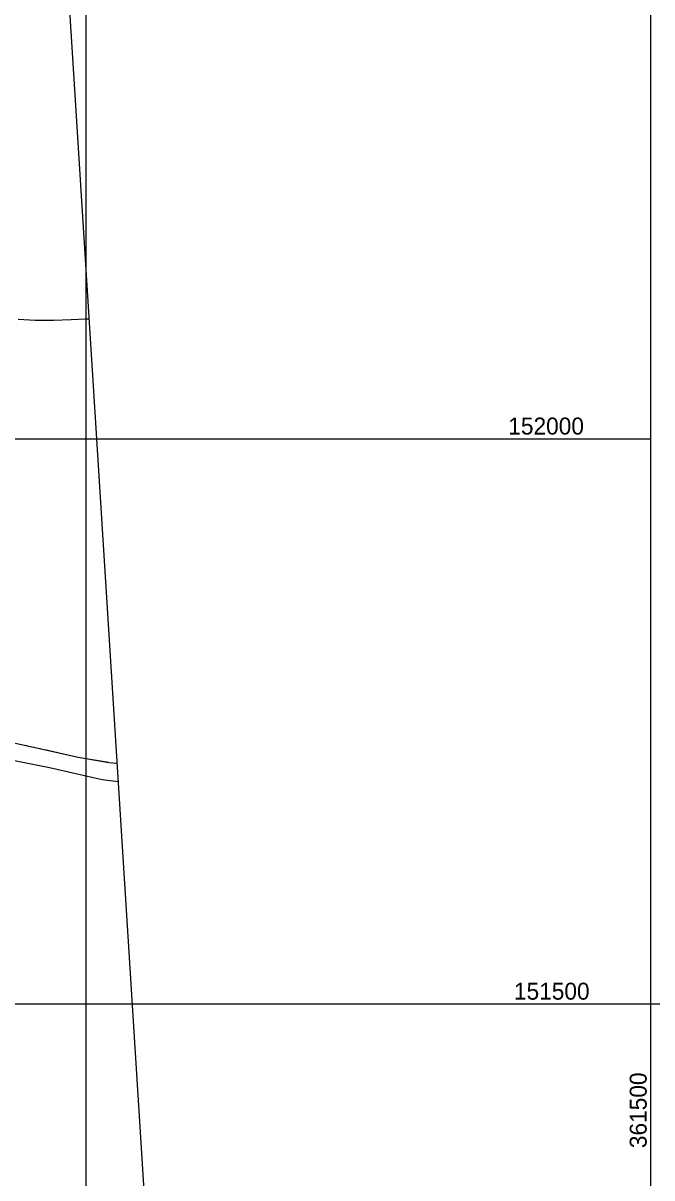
# Model space of a CAD drawing. Extents: x 353423 to 364002, y 127000 to 201942.
# Drawn here: x 360944 to 361501, y 151346 to 152368 of the extents above; entities that cross this region are included whole.
import ezdxf

# ---------------------------------------------------------------- set-up
doc = ezdxf.new("R2010")
doc.units = 0
for name, color, linetype in [('E_LAND_TreeLine', 7, 'Continuous'), ('E_MISCPROP', 7, 'Continuous'), ('E_RDWY_Gravel', 7, 'Continuous'), ('E_STRUCT_WingWall', 7, 'Continuous')]:
    doc.layers.add(name, color=color, linetype=linetype)

msp = doc.modelspace()

# ---------------------------------------------------------------- linework, layer by layer
at = {"layer": 'E_LAND_TreeLine'}
for p, q in [((361000, 150500), (361000, 153000)), ((361500, 150500), (361500, 153000)), ((359000, 152000), (361500, 152000)), ((359000, 151500), (361500, 151500)), ((360000, 151500), (362500, 151500)), ((361000, 149000), (361000, 151500)), ((361500, 149000), (361500, 151500))]:
    msp.add_line(p, q, dxfattribs=at)
at = {"layer": 'E_MISCPROP'}
for points in [[(360940, 152105.8), (360955, 152105.1), (360971.3, 152105.1), (360987, 152105.5), (361000.2, 152106.1), (361002.5, 152106.2)], [(360711.5, 151751.6), (360751.2, 151753.1), (360771.8, 151751.5), (360792.7, 151748.4), (360822, 151741.8), (360866.9, 151731.7), (360912.9, 151720), (360967.7, 151709.2), (361014.2, 151698.6), (361028.4, 151696.7)]]:
    msp.add_lwpolyline(points, dxfattribs=at)
at = {"layer": 'E_RDWY_Gravel'}
msp.add_lwpolyline([(361459.3, 152809.2), (360969.9, 152622.7), (361071.9, 151007.2)], dxfattribs=at)
at = {"layer": 'E_STRUCT_WingWall'}
for points in [[(360602.5, 151760.5), (360624.9, 151765.8), (360637.4, 151767.7), (360648.6, 151769.3), (360659.5, 151769.9), (360671.9, 151770.1), (360683.7, 151770.3), (360695.3, 151770.7), (360705.7, 151771), (360720.4, 151770.7), (360730, 151769.4), (360742.6, 151768.9), (360754.1, 151767.9), (360766.8, 151766.4), (360777.3, 151764.8), (360790.5, 151762.6), (360796.9, 151761.1), (360834.1, 151753.6), (360879, 151743.6), (360915.9, 151735.5), (360958.8, 151726.1), (360993.1, 151718.4), (361020.3, 151713.7), (361027.3, 151712.9)], [(360946.2, 151728.9), (360948.2, 151728.5)], [(360952, 151727.6), (360954, 151727.2)], [(360957.8, 151726.4), (360958.8, 151726.1), (360959.8, 151725.9)], [(360963.6, 151725.1), (360991.6, 151718.7)], [(360991.6, 151718.7), (360993.1, 151718.4), (361019.8, 151713.8)], [(361023.7, 151713.3), (361025.7, 151713.1)]]:
    msp.add_lwpolyline(points, dxfattribs=at)

# ---------------------------------------------------------------- texts
at = {"layer": 'E_LAND_TreeLine'}
for s, p in [('  152000  ', (361362.6, 152003.8)), ('  151500  ', (361367.6, 151503.8))]:
    msp.add_text(s, height=15, dxfattribs=at).set_placement(p)
msp.add_text('  361500  ', height=15, rotation=90, dxfattribs=at).set_placement((361496.2, 151361.3))

doc.saveas('drawing.dxf')
